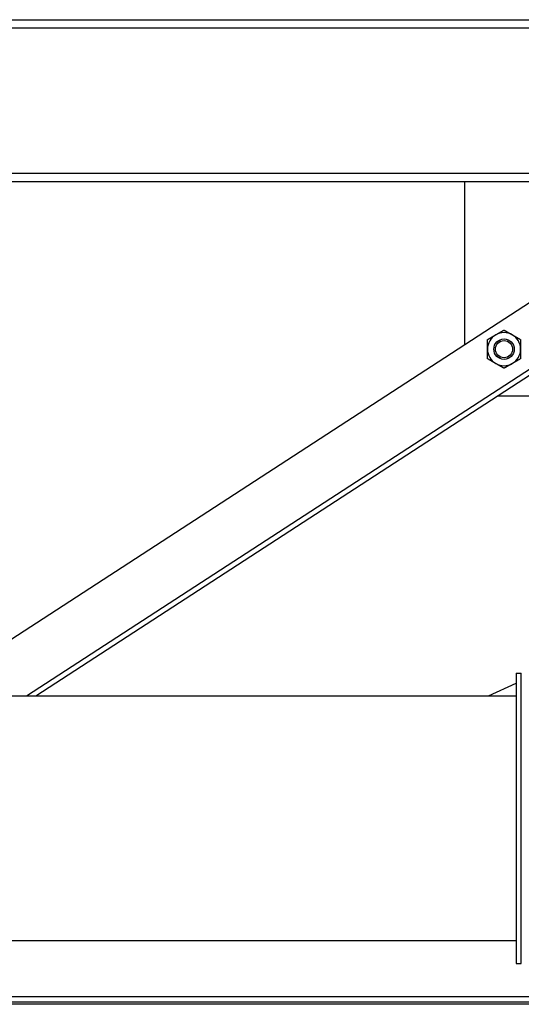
# Model space of a CAD drawing. Header units: inches. Extents: x 24 to 1128, y -94 to 748.
# Tile 339 of 546: x 489 to 514, y 352 to 400. Entities that reach past the tile are written whole.
import ezdxf

# ---------------------------------------------------------------- set-up
doc = ezdxf.new("R2010")
doc.units = ezdxf.units.IN
doc.header["$LTSCALE"] = 32
doc.header["$MEASUREMENT"] = 0
doc.layers.add('Visible (ANSI)', color=7, linetype='Continuous', lineweight=30)

msp = doc.modelspace()

# ---------------------------------------------------------------- linework, layer by layer
at = {"layer": 'Visible (ANSI)'}
for p, q in [((450.01179, 399.85787), (613.94179, 399.85787)), ((450.01179, 399.45787), (613.94179, 399.45787)), ((450.01179, 392.32787), (613.94179, 392.32787)), ((450.01179, 391.92787), (613.94179, 391.92787)), ((510.81558, 391.92787), (510.81558, 383.92787)), ((484.29097, 366.68786), (515.84633, 387.19767)), ((489.33715, 366.68786), (517.34499, 384.89191)), ((489.7959, 366.68786), (517.48123, 384.6823)), ((512.45048, 381.4125), (551.5031, 381.4125)), ((513.35179, 367.81287), (513.60179, 367.81287)), ((513.35179, 367.81287), (513.35179, 353.56287)), ((513.60179, 353.56287), (513.60179, 367.81287)), ((511.9976, 366.68786), (513.35179, 367.31488)), ((476.94554, 366.68786), (513.35179, 366.68786)), ((476.94554, 354.68787), (513.35179, 354.68787)), ((513.35179, 353.56287), (513.60179, 353.56287)), ((477.70179, 351.93787), (586.25179, 351.93787)), ((477.70179, 351.68787), (586.25179, 351.68787)), ((584.35179, 351.56287), (479.60179, 351.56287))]:
    msp.add_line(p, q, dxfattribs=at)
for radius in [0.50016, 0.5, 0.42332]:
    msp.add_circle((512.75448, 383.69725), radius, dxfattribs=at)
for start, end in [(60, 120), (120, 180), (0, 60), (180, 240), (300, 0), (240, 300)]:
    msp.add_arc((512.75448, 383.69725), 0.8125, start, end, dxfattribs=at)
for points in [[(512.34823, 384.4009), (512.53677, 384.50975), (512.75448, 384.63545)], [(512.75448, 384.63545), (512.97219, 384.50975), (513.16073, 384.4009)], [(511.94198, 384.16635), (512.15969, 384.29204), (512.34823, 384.4009)], [(511.94198, 383.69725), (511.94198, 383.91496), (511.94198, 384.16635)], [(513.16073, 384.4009), (513.34927, 384.29204), (513.56698, 384.16635)], [(513.56698, 384.16635), (513.56698, 383.91496), (513.56698, 383.69725)], [(511.94198, 383.22815), (511.94198, 383.47954), (511.94198, 383.69725)], [(513.56698, 383.69725), (513.56698, 383.47954), (513.56698, 383.22815)], [(512.34823, 382.99361), (512.15969, 383.10246), (511.94198, 383.22815)], [(512.75448, 382.75906), (512.53677, 382.88475), (512.34823, 382.99361)], [(513.16073, 382.99361), (512.97219, 382.88475), (512.75448, 382.75906)], [(513.56698, 383.22815), (513.34927, 383.10246), (513.16073, 382.99361)]]:
    msp.add_rational_spline(points, [1, 1.0379548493, 1], degree=2, dxfattribs=at)

doc.saveas('drawing.dxf')
